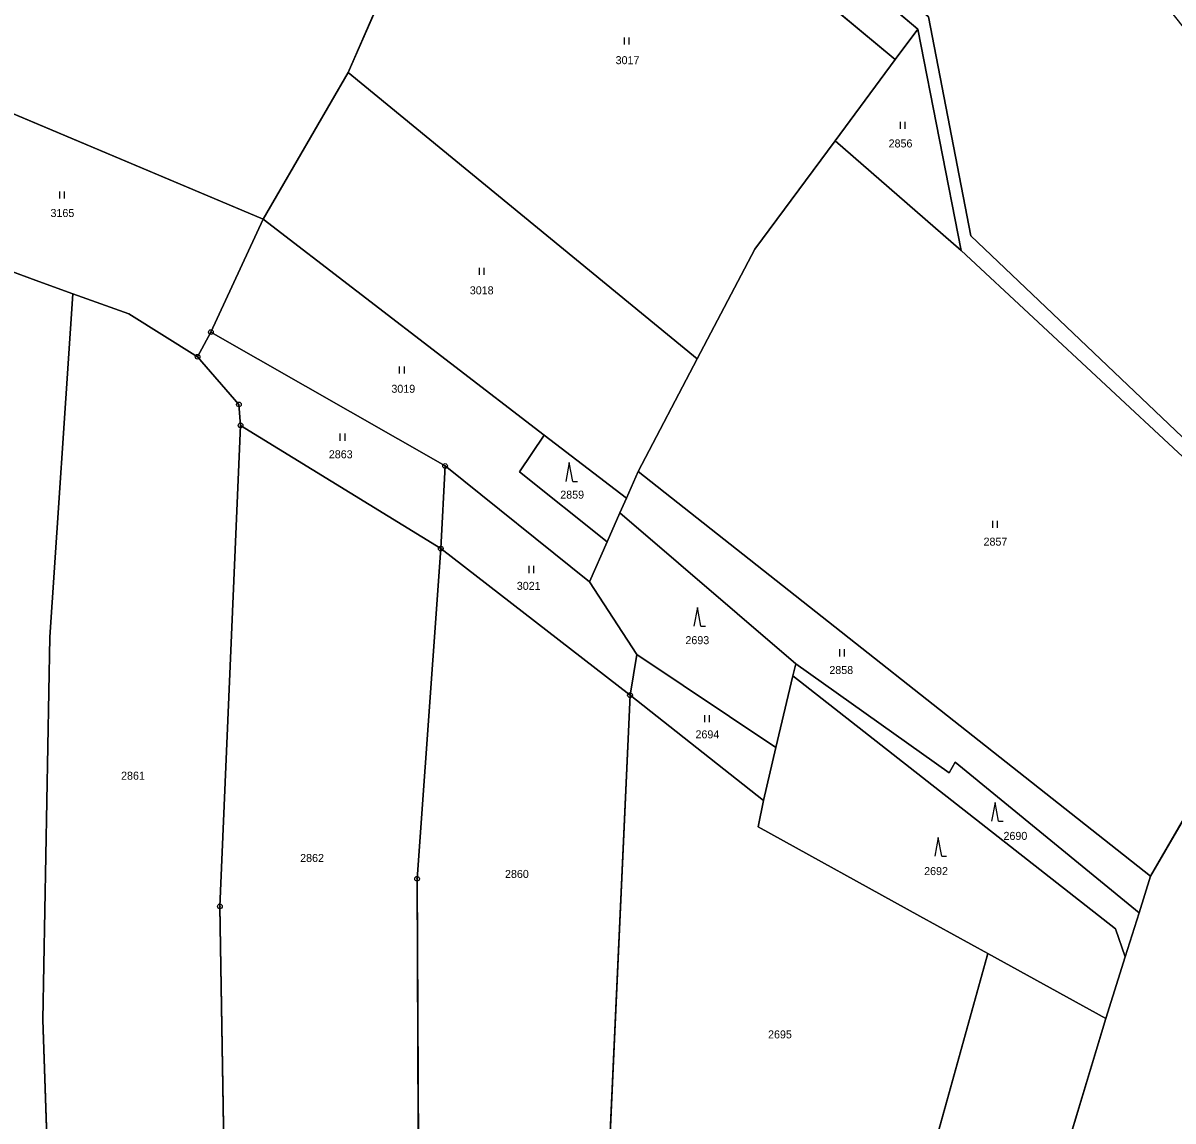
# Model space of a CAD drawing. Extents: x -689422 to -685210, y -987725 to -982160.
# Drawn here: x -688259.8 to -688015.4, y -984892.5 to -984659.4 of the extents above; entities that cross this region are included whole.
import ezdxf

# ---------------------------------------------------------------- set-up
doc = ezdxf.new("R2010")
doc.units = 0
for name, color, linetype in [('KN_Hranice_parcel', 7, 'Continuous'), ('KN_Parcelni cisla', 7, 'Continuous'), ('KN_Polygon parcely', 7, 'Continuous'), ('KN_POZEMKY_LESNI POZEMEK', 7, 'Continuous'), ('KN_POZEMKY_ORNA PUDA', 7, 'Continuous'), ('KN_POZEMKY_OSTATNI PLOCHA', 7, 'Continuous'), ('KN_POZEMKY_TTP', 7, 'Continuous'), ('KN_VYUZITI_17_ostatni plocha_ostatni komunikace', 7, 'Continuous'), ('KN_Značky bodu BP', 7, 'Continuous'), ('KN_Značky kultur', 7, 'Continuous')]:
    doc.layers.add(name, color=color, linetype=linetype)

msp = doc.modelspace()

# ---------------------------------------------------------------- linework, layer by layer
at = {"layer": 'KN_Hranice_parcel'}
for p, q in [((-688151.8, -984591.31), (-688069.67, -984660.7)), ((-688074.45, -984667.15), (-688156.32, -984598.99)), ((-688069.67, -984660.7), (-688074.45, -984667.15)), ((-688060.44, -984707.65), (-688069.67, -984660.7)), ((-688289.9, -984666.83), (-688208.76, -984701.04)), ((-688074.45, -984667.15), (-688087.23, -984684.39)), ((-688190.66, -984669.91), (-688208.76, -984701.04)), ((-688190.66, -984669.91), (-688116.5, -984730.66)), ((-688087.23, -984684.39), (-688060.44, -984707.65)), ((-688208.76, -984701.04), (-688219.85, -984725.01)), ((-688208.76, -984701.04), (-688149.01, -984746.88)), ((-688219.85, -984725.01), (-688222.68, -984730.24)), ((-688219.85, -984725.01), (-688170.09, -984753.44)), ((-688116.5, -984730.66), (-688129.09, -984754.6)), ((-688171, -984770.97), (-688213.55, -984744.81)), ((-688131.57, -984760.26), (-688149.01, -984746.88)), ((-688171, -984770.97), (-688170.09, -984753.44)), ((-688170.09, -984753.44), (-688139.39, -984778.05)), ((-688129.09, -984754.6), (-688131.57, -984760.26)), ((-688129.09, -984754.6), (-688020.21, -984840.51)), ((-688131.57, -984760.26), (-688132.93, -984763.35)), ((-688132.93, -984763.35), (-688135.66, -984769.56)), ((-688095.6, -984795.45), (-688132.93, -984763.35)), ((-688130.8, -984802.1), (-688171, -984770.97)), ((-688135.66, -984769.56), (-688139.39, -984778.05)), ((-688139.39, -984778.05), (-688129.36, -984793.49)), ((-688129.36, -984793.49), (-688130.8, -984802.1)), ((-688129.36, -984793.49), (-688099.79, -984813.22)), ((-688095.6, -984795.45), (-688096.19, -984797.96)), ((-688096.19, -984797.96), (-688099.79, -984813.22)), ((-688130.8, -984802.1), (-688135.6, -984907.8)), ((-688130.8, -984802.1), (-688102.44, -984824.48)), ((-688099.79, -984813.22), (-688102.44, -984824.48)), ((-688020.21, -984840.51), (-688022.66, -984848.3)), ((-688069.24, -984848.99), (-688054.75, -984856.97)), ((-688022.66, -984848.3), (-688025.6, -984857.65)), ((-688054.75, -984856.97), (-688071.7, -984917.84)), ((-688029.72, -984870.76), (-688054.75, -984856.97)), ((-688025.6, -984857.65), (-688029.72, -984870.76)), ((-688029.72, -984870.76), (-688045.75, -984923.73))]:
    msp.add_line(p, q, dxfattribs=at)
for points in [[(-688156.32, -984598.99), (-688168.34, -984618.66), (-688190.66, -984669.91)], [(-688068.44, -984657.18), (-688067.39, -984658.06), (-688058.36, -984704.57), (-688011.98, -984748.67), (-687980.08, -984777.96), (-687957.63, -984798.89), (-687934.8, -984817.24), (-687900.91, -984840.5), (-687879.39, -984837.92), (-687841.67, -984825.09)], [(-688087.23, -984684.39), (-688104.27, -984707.4), (-688116.5, -984730.66)], [(-688249.21, -984716.85), (-688256.4, -984714.25), (-688294.19, -984700.33)], [(-687979.39, -984782.71), (-688014.35, -984750.56), (-688060.44, -984707.65)], [(-688249.21, -984716.85), (-688254.08, -984789.81), (-688255.52, -984871.05), (-688253.89, -984919.08)], [(-688222.68, -984730.24), (-688237.29, -984721.16), (-688249.21, -984716.85)], [(-688213.55, -984744.81), (-688213.89, -984740.38), (-688222.68, -984730.24)], [(-688216.8, -984914.64), (-688217.93, -984846.95), (-688213.55, -984744.81)], [(-688149.01, -984746.88), (-688154.29, -984754.68), (-688135.66, -984769.56)], [(-688171, -984770.97), (-688176.05, -984841.08), (-688175.71, -984910.94)], [(-687979.39, -984782.71), (-688000.79, -984807.04), (-688020.21, -984840.51)], [(-688022.66, -984848.3), (-688061.73, -984816.35), (-688062.99, -984818.61), (-688095.6, -984795.45)], [(-688096.19, -984797.96), (-688027.69, -984851.68), (-688025.6, -984857.65)], [(-688102.44, -984824.48), (-688103.56, -984830.08), (-688069.24, -984848.99)]]:
    msp.add_lwpolyline(points, dxfattribs=at)
at = {"layer": 'KN_Polygon parcely'}
msp.add_lwpolyline([(-688011.98, -984748.67), (-688058.36, -984704.57), (-688067.39, -984658.06), (-688068.44, -984657.18), (-688150.23, -984588.46), (-688188.27, -984563.71), (-688222.59, -984547.58), (-688256.86, -984536.46), (-688264.46, -984540.61), (-688256.61, -984539.96), (-688224.29, -984549.22), (-688191.02, -984564.67), (-688151.8, -984591.31), (-688069.67, -984660.7), (-688060.44, -984707.65), (-688014.35, -984750.56)], dxfattribs=at)
for points in [[(-688289.9, -984666.83), (-688208.76, -984701.04), (-688190.66, -984669.91), (-688168.34, -984618.66), (-688156.32, -984598.99), (-688151.8, -984591.31), (-688191.02, -984564.67), (-688224.29, -984549.22), (-688256.61, -984539.96), (-688264.46, -984540.61), (-688283.04, -984632.26)], [(-688156.32, -984598.99), (-688074.45, -984667.15), (-688069.67, -984660.7), (-688151.8, -984591.31)], [(-688074.45, -984667.15), (-688156.32, -984598.99), (-688168.34, -984618.66), (-688190.66, -984669.91), (-688116.5, -984730.66), (-688104.27, -984707.4), (-688087.23, -984684.39)], [(-688068.44, -984657.18), (-688067.39, -984658.06), (-688058.36, -984704.57), (-688011.98, -984748.67), (-687980.08, -984777.96), (-687957.63, -984798.89), (-687934.8, -984817.24), (-687900.91, -984840.5), (-687879.39, -984837.92), (-687841.67, -984825.09), (-687849.42, -984808.57), (-687909.59, -984759.88), (-687916.19, -984752.61), (-687943.03, -984723.04), (-687971.08, -984702.47), (-687995.11, -984683.12), (-688045.14, -984619.91), (-688056.63, -984636.83)], [(-688074.45, -984667.15), (-688087.23, -984684.39), (-688060.44, -984707.65), (-688069.67, -984660.7)], [(-688249.21, -984716.85), (-688237.29, -984721.16), (-688222.68, -984730.24), (-688219.85, -984725.01), (-688208.76, -984701.04), (-688289.9, -984666.83), (-688294.19, -984700.33), (-688256.4, -984714.25)], [(-688149.01, -984746.88), (-688131.57, -984760.26), (-688129.09, -984754.6), (-688116.5, -984730.66), (-688190.66, -984669.91), (-688208.76, -984701.04)], [(-687979.39, -984782.71), (-688014.35, -984750.56), (-688060.44, -984707.65), (-688087.23, -984684.39), (-688104.27, -984707.4), (-688116.5, -984730.66), (-688129.09, -984754.6), (-688020.21, -984840.51), (-688000.79, -984807.04)], [(-688249.21, -984716.85), (-688256.4, -984714.25), (-688294.19, -984700.33), (-688313.92, -984691.95), (-688314.36, -984749.14), (-688315.14, -984804.5), (-688317.5, -984804.8), (-688317.25, -984879.1), (-688312.89, -984924.62), (-688291.84, -984923.63), (-688253.89, -984919.08), (-688255.52, -984871.05), (-688254.08, -984789.81)], [(-688170.09, -984753.44), (-688139.39, -984778.05), (-688135.66, -984769.56), (-688154.29, -984754.68), (-688149.01, -984746.88), (-688208.76, -984701.04), (-688219.85, -984725.01)], [(-688222.68, -984730.24), (-688237.29, -984721.16), (-688249.21, -984716.85), (-688254.08, -984789.81), (-688255.52, -984871.05), (-688253.89, -984919.08), (-688216.8, -984914.64), (-688217.93, -984846.95), (-688213.55, -984744.81), (-688213.89, -984740.38)], [(-688171, -984770.97), (-688170.09, -984753.44), (-688219.85, -984725.01), (-688222.68, -984730.24), (-688213.89, -984740.38), (-688213.55, -984744.81)], [(-688213.55, -984744.81), (-688217.93, -984846.95), (-688216.8, -984914.64), (-688175.71, -984910.94), (-688176.05, -984841.08), (-688171, -984770.97)], [(-688131.57, -984760.26), (-688149.01, -984746.88), (-688154.29, -984754.68), (-688135.66, -984769.56), (-688132.93, -984763.35)], [(-688129.36, -984793.49), (-688139.39, -984778.05), (-688170.09, -984753.44), (-688171, -984770.97), (-688130.8, -984802.1)], [(-688131.57, -984760.26), (-688132.93, -984763.35), (-688095.6, -984795.45), (-688062.99, -984818.61), (-688061.73, -984816.35), (-688022.66, -984848.3), (-688020.21, -984840.51), (-688129.09, -984754.6)], [(-688139.39, -984778.05), (-688129.36, -984793.49), (-688099.79, -984813.22), (-688096.19, -984797.96), (-688095.6, -984795.45), (-688132.93, -984763.35), (-688135.66, -984769.56)], [(-688176.05, -984841.08), (-688175.71, -984910.94), (-688135.6, -984907.8), (-688130.8, -984802.1), (-688171, -984770.97)], [(-688020.21, -984840.51), (-688022.66, -984848.3), (-688025.6, -984857.65), (-688029.72, -984870.76), (-688045.75, -984923.73), (-687933.07, -984951.85), (-687920.13, -984929.58), (-687918.11, -984926.1), (-687895.54, -984885.62), (-687892.01, -984880.16), (-687920.52, -984865.97), (-687948.5, -984847.23), (-687990.86, -984807.63), (-687980.03, -984791.61), (-687934.69, -984827.72), (-687905.92, -984846), (-687881.59, -984864.1), (-687878.75, -984859.72), (-687886.08, -984854.31), (-687900.99, -984844.25), (-687936.37, -984819.42), (-687953.52, -984805.86), (-687979.39, -984782.71), (-688000.79, -984807.04)], [(-688130.8, -984802.1), (-688102.44, -984824.48), (-688099.79, -984813.22), (-688129.36, -984793.49)], [(-688061.73, -984816.35), (-688062.99, -984818.61), (-688095.6, -984795.45), (-688096.19, -984797.96), (-688027.69, -984851.68), (-688025.6, -984857.65), (-688022.66, -984848.3)], [(-688102.44, -984824.48), (-688103.56, -984830.08), (-688069.24, -984848.99), (-688054.75, -984856.97), (-688029.72, -984870.76), (-688025.6, -984857.65), (-688027.69, -984851.68), (-688096.19, -984797.96), (-688099.79, -984813.22)], [(-688130.8, -984802.1), (-688135.6, -984907.8), (-688109.1, -984909.36), (-688071.7, -984917.84), (-688054.75, -984856.97), (-688069.24, -984848.99), (-688103.56, -984830.08), (-688102.44, -984824.48)], [(-688054.75, -984856.97), (-688071.7, -984917.84), (-688045.75, -984923.73), (-688029.72, -984870.76)]]:
    msp.add_lwpolyline(points, close=True, dxfattribs=at)
at = {"layer": 'KN_POZEMKY_LESNI POZEMEK'}
for p, q in [((-688154.29, -984754.68), (-688149.01, -984746.88)), ((-688149.01, -984746.88), (-688131.57, -984760.26)), ((-688135.66, -984769.56), (-688154.29, -984754.68)), ((-688131.57, -984760.26), (-688132.93, -984763.35)), ((-688135.66, -984769.56), (-688132.93, -984763.35)), ((-688132.93, -984763.35), (-688135.66, -984769.56)), ((-688132.93, -984763.35), (-688095.6, -984795.45)), ((-688139.39, -984778.05), (-688135.66, -984769.56)), ((-688129.36, -984793.49), (-688139.39, -984778.05)), ((-688099.79, -984813.22), (-688129.36, -984793.49)), ((-688095.6, -984795.45), (-688096.19, -984797.96)), ((-688096.19, -984797.96), (-688095.6, -984795.45)), ((-688095.6, -984795.45), (-688062.99, -984818.61)), ((-688096.19, -984797.96), (-688099.79, -984813.22)), ((-688099.79, -984813.22), (-688096.19, -984797.96)), ((-688096.19, -984797.96), (-688027.69, -984851.68)), ((-688027.69, -984851.68), (-688096.19, -984797.96)), ((-688102.44, -984824.48), (-688099.79, -984813.22)), ((-688062.99, -984818.61), (-688061.73, -984816.35)), ((-688061.73, -984816.35), (-688022.66, -984848.3)), ((-688103.56, -984830.08), (-688102.44, -984824.48)), ((-688069.24, -984848.99), (-688103.56, -984830.08)), ((-688054.75, -984856.97), (-688069.24, -984848.99)), ((-688022.66, -984848.3), (-688025.6, -984857.65)), ((-688027.69, -984851.68), (-688025.6, -984857.65)), ((-688025.6, -984857.65), (-688027.69, -984851.68)), ((-688029.72, -984870.76), (-688054.75, -984856.97)), ((-688025.6, -984857.65), (-688029.72, -984870.76))]:
    msp.add_line(p, q, dxfattribs=at)
at = {"layer": 'KN_POZEMKY_ORNA PUDA'}
for p, q in [((-688058.36, -984704.57), (-688067.39, -984658.06)), ((-688294.19, -984700.33), (-688256.4, -984714.25)), ((-688011.98, -984748.67), (-688058.36, -984704.57)), ((-688256.4, -984714.25), (-688249.21, -984716.85)), ((-688249.21, -984716.85), (-688254.08, -984789.81)), ((-688254.08, -984789.81), (-688249.21, -984716.85)), ((-688249.21, -984716.85), (-688237.29, -984721.16)), ((-688237.29, -984721.16), (-688222.68, -984730.24)), ((-688222.68, -984730.24), (-688213.89, -984740.38)), ((-688213.89, -984740.38), (-688213.55, -984744.81)), ((-688217.93, -984846.95), (-688213.55, -984744.81)), ((-688213.55, -984744.81), (-688217.93, -984846.95)), ((-688213.55, -984744.81), (-688171, -984770.97)), ((-688171, -984770.97), (-688176.05, -984841.08)), ((-688176.05, -984841.08), (-688171, -984770.97)), ((-688171, -984770.97), (-688130.8, -984802.1)), ((-688254.08, -984789.81), (-688255.52, -984871.05)), ((-688255.52, -984871.05), (-688254.08, -984789.81)), ((-688135.6, -984907.8), (-688130.8, -984802.1)), ((-688130.8, -984802.1), (-688135.6, -984907.8)), ((-688130.8, -984802.1), (-688102.44, -984824.48)), ((-688102.44, -984824.48), (-688103.56, -984830.08)), ((-688103.56, -984830.08), (-688069.24, -984848.99)), ((-688176.05, -984841.08), (-688175.71, -984910.94)), ((-688175.71, -984910.94), (-688176.05, -984841.08)), ((-688216.8, -984914.64), (-688217.93, -984846.95)), ((-688217.93, -984846.95), (-688216.8, -984914.64)), ((-688069.24, -984848.99), (-688054.75, -984856.97)), ((-688071.7, -984917.84), (-688054.75, -984856.97)), ((-688054.75, -984856.97), (-688071.7, -984917.84)), ((-688054.75, -984856.97), (-688029.72, -984870.76)), ((-688255.52, -984871.05), (-688253.89, -984919.08)), ((-688253.89, -984919.08), (-688255.52, -984871.05)), ((-688029.72, -984870.76), (-688045.75, -984923.73))]:
    msp.add_line(p, q, dxfattribs=at)
at = {"layer": 'KN_POZEMKY_OSTATNI PLOCHA'}
for p, q in [((-688069.67, -984660.7), (-688151.8, -984591.31)), ((-688067.39, -984658.06), (-688058.36, -984704.57)), ((-688060.44, -984707.65), (-688069.67, -984660.7)), ((-688058.36, -984704.57), (-688011.98, -984748.67)), ((-688014.35, -984750.56), (-688060.44, -984707.65))]:
    msp.add_line(p, q, dxfattribs=at)
at = {"layer": 'KN_POZEMKY_TTP'}
for p, q in [((-688151.8, -984591.31), (-688069.67, -984660.7)), ((-688156.32, -984598.99), (-688074.45, -984667.15)), ((-688074.45, -984667.15), (-688156.32, -984598.99)), ((-688190.66, -984669.91), (-688168.34, -984618.66)), ((-688168.34, -984618.66), (-688190.66, -984669.91)), ((-688069.67, -984660.7), (-688074.45, -984667.15)), ((-688074.45, -984667.15), (-688069.67, -984660.7)), ((-688069.67, -984660.7), (-688060.44, -984707.65)), ((-688289.9, -984666.83), (-688208.76, -984701.04)), ((-688208.76, -984701.04), (-688289.9, -984666.83)), ((-688074.45, -984667.15), (-688087.23, -984684.39)), ((-688087.23, -984684.39), (-688074.45, -984667.15)), ((-688208.76, -984701.04), (-688190.66, -984669.91)), ((-688190.66, -984669.91), (-688208.76, -984701.04)), ((-688116.5, -984730.66), (-688190.66, -984669.91)), ((-688190.66, -984669.91), (-688116.5, -984730.66)), ((-688087.23, -984684.39), (-688104.27, -984707.4)), ((-688104.27, -984707.4), (-688087.23, -984684.39)), ((-688060.44, -984707.65), (-688087.23, -984684.39)), ((-688087.23, -984684.39), (-688060.44, -984707.65)), ((-688256.4, -984714.25), (-688294.19, -984700.33)), ((-688219.85, -984725.01), (-688208.76, -984701.04)), ((-688208.76, -984701.04), (-688219.85, -984725.01)), ((-688208.76, -984701.04), (-688149.01, -984746.88)), ((-688149.01, -984746.88), (-688208.76, -984701.04)), ((-688104.27, -984707.4), (-688116.5, -984730.66)), ((-688116.5, -984730.66), (-688104.27, -984707.4)), ((-688060.44, -984707.65), (-688014.35, -984750.56)), ((-688249.21, -984716.85), (-688256.4, -984714.25)), ((-688237.29, -984721.16), (-688249.21, -984716.85)), ((-688222.68, -984730.24), (-688237.29, -984721.16)), ((-688222.68, -984730.24), (-688219.85, -984725.01)), ((-688219.85, -984725.01), (-688222.68, -984730.24)), ((-688170.09, -984753.44), (-688219.85, -984725.01)), ((-688219.85, -984725.01), (-688170.09, -984753.44)), ((-688213.89, -984740.38), (-688222.68, -984730.24)), ((-688116.5, -984730.66), (-688129.09, -984754.6)), ((-688129.09, -984754.6), (-688116.5, -984730.66)), ((-688213.55, -984744.81), (-688213.89, -984740.38)), ((-688171, -984770.97), (-688213.55, -984744.81)), ((-688149.01, -984746.88), (-688154.29, -984754.68)), ((-688131.57, -984760.26), (-688149.01, -984746.88)), ((-688171, -984770.97), (-688170.09, -984753.44)), ((-688170.09, -984753.44), (-688171, -984770.97)), ((-688139.39, -984778.05), (-688170.09, -984753.44)), ((-688170.09, -984753.44), (-688139.39, -984778.05)), ((-688154.29, -984754.68), (-688135.66, -984769.56)), ((-688129.09, -984754.6), (-688131.57, -984760.26)), ((-688131.57, -984760.26), (-688129.09, -984754.6)), ((-688129.09, -984754.6), (-688020.21, -984840.51)), ((-688020.21, -984840.51), (-688129.09, -984754.6)), ((-688132.93, -984763.35), (-688131.57, -984760.26)), ((-688095.6, -984795.45), (-688132.93, -984763.35)), ((-688130.8, -984802.1), (-688171, -984770.97)), ((-688135.66, -984769.56), (-688139.39, -984778.05)), ((-688139.39, -984778.05), (-688129.36, -984793.49)), ((-688129.36, -984793.49), (-688130.8, -984802.1)), ((-688130.8, -984802.1), (-688129.36, -984793.49)), ((-688129.36, -984793.49), (-688099.79, -984813.22)), ((-688062.99, -984818.61), (-688095.6, -984795.45)), ((-688102.44, -984824.48), (-688130.8, -984802.1)), ((-688020.21, -984840.51), (-688000.79, -984807.04)), ((-688000.79, -984807.04), (-688020.21, -984840.51)), ((-688099.79, -984813.22), (-688102.44, -984824.48)), ((-688061.73, -984816.35), (-688062.99, -984818.61)), ((-688022.66, -984848.3), (-688061.73, -984816.35)), ((-688022.66, -984848.3), (-688020.21, -984840.51)), ((-688020.21, -984840.51), (-688022.66, -984848.3)), ((-688025.6, -984857.65), (-688022.66, -984848.3)), ((-688029.72, -984870.76), (-688025.6, -984857.65)), ((-688045.75, -984923.73), (-688029.72, -984870.76))]:
    msp.add_line(p, q, dxfattribs=at)
at = {"layer": 'KN_VYUZITI_17_ostatni plocha_ostatni komunikace'}
for p, q in [((-688069.67, -984660.7), (-688151.8, -984591.31)), ((-688067.39, -984658.06), (-688058.36, -984704.57)), ((-688060.44, -984707.65), (-688069.67, -984660.7)), ((-688058.36, -984704.57), (-688011.98, -984748.67)), ((-688014.35, -984750.56), (-688060.44, -984707.65))]:
    msp.add_line(p, q, dxfattribs=at)
at = {"layer": 'KN_Značky bodu BP'}
for centre, radius in [((-688219.85, -984725.01), 0.5), ((-688219.85, -984725.01), 0.0303), ((-688222.68, -984730.24), 0.5), ((-688222.68, -984730.24), 0.0303), ((-688213.89, -984740.38), 0.5), ((-688213.89, -984740.38), 0.0303), ((-688213.55, -984744.81), 0.5), ((-688213.55, -984744.81), 0.0303), ((-688170.09, -984753.44), 0.5), ((-688170.09, -984753.44), 0.0303), ((-688171, -984770.97), 0.5), ((-688171, -984770.97), 0.0303), ((-688130.8, -984802.1), 0.5), ((-688130.8, -984802.1), 0.0303), ((-688176.05, -984841.08), 0.5), ((-688176.05, -984841.08), 0.0303), ((-688217.93, -984846.95), 0.5), ((-688217.93, -984846.95), 0.0303)]:
    msp.add_circle(centre, radius, dxfattribs=at)
at = {"layer": 'KN_Značky kultur'}
for p, q in [((-688131.99, -984663.97), (-688131.99, -984662.47)), ((-688130.99, -984663.97), (-688130.99, -984662.47)), ((-688073.34, -984681.87), (-688073.34, -984680.37)), ((-688072.34, -984681.87), (-688072.34, -984680.37)), ((-688251.97, -984696.63), (-688251.97, -984695.13)), ((-688250.97, -984696.63), (-688250.97, -984695.13)), ((-688162.79, -984712.86), (-688162.79, -984711.36)), ((-688161.79, -984712.86), (-688161.79, -984711.36)), ((-688179.74, -984733.81), (-688179.74, -984732.31)), ((-688178.74, -984733.81), (-688178.74, -984732.31)), ((-688192.35, -984748.07), (-688192.35, -984746.57)), ((-688191.35, -984748.07), (-688191.35, -984746.57)), ((-688143.72, -984752.7), (-688144.47, -984756.7)), ((-688142.97, -984756.7), (-688143.72, -984752.7)), ((-688142.97, -984756.7), (-688141.97, -984756.7)), ((-688053.75, -984766.56), (-688053.75, -984765.06)), ((-688052.75, -984766.56), (-688052.75, -984765.06)), ((-688152.24, -984776.17), (-688152.24, -984774.67)), ((-688151.24, -984776.17), (-688151.24, -984774.67)), ((-688116.48, -984783.47), (-688117.23, -984787.47)), ((-688115.73, -984787.47), (-688116.48, -984783.47)), ((-688115.73, -984787.47), (-688114.73, -984787.47)), ((-688086.22, -984793.86), (-688086.22, -984792.36)), ((-688085.22, -984793.86), (-688085.22, -984792.36)), ((-688114.93, -984807.82), (-688114.93, -984806.32)), ((-688113.93, -984807.82), (-688113.93, -984806.32)), ((-688053.25, -984824.87), (-688054, -984828.87)), ((-688052.5, -984828.87), (-688053.25, -984824.87)), ((-688052.5, -984828.87), (-688051.5, -984828.87)), ((-688065.32, -984832.32), (-688066.07, -984836.32)), ((-688064.57, -984836.32), (-688065.32, -984832.32)), ((-688064.57, -984836.32), (-688063.57, -984836.32))]:
    msp.add_line(p, q, dxfattribs=at)

# ---------------------------------------------------------------- texts
at = {"layer": 'KN_Parcelni cisla'}
for s, p in [('3017', (-688133.86, -984668.12)), ('2856', (-688075.86, -984685.8)), ('3165', (-688253.92, -984700.57)), ('3018', (-688164.84, -984716.99)), ('3019', (-688181.5, -984737.89)), ('2863', (-688194.79, -984751.8)), ('2859', (-688145.62, -984760.38)), ('2857', (-688055.69, -984770.35)), ('3021', (-688154.85, -984779.74)), ('2693', (-688119.03, -984791.27)), ('2858', (-688088.45, -984797.61)), ('2694', (-688116.89, -984811.27)), ('2861', (-688238.93, -984820.05)), ('2690', (-688051.45, -984832.83)), ('2862', (-688200.88, -984837.52)), ('2860', (-688157.36, -984840.91)), ('2692', (-688068.31, -984840.3)), ('2695', (-688101.47, -984874.98))]:
    msp.add_text(s, height=1.7, dxfattribs=at).set_placement(p)

doc.saveas('drawing.dxf')
